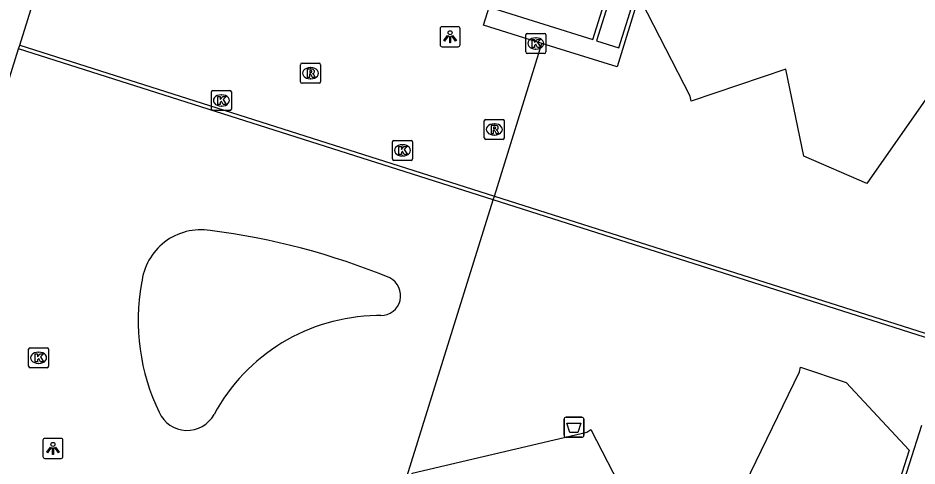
# Model space of a CAD drawing. Extents: x 160676 to 161153, y 383244 to 383713.
# Drawn here: x 161009.23 to 161054.19, y 383362.39 to 383384.79 of the extents above; entities that cross this region are included whole.
import ezdxf

# ---------------------------------------------------------------- set-up
doc = ezdxf.new("R2010")
doc.units = 0
for name, color, linetype in [('IMGEO_Afvalbak', 7, 'Continuous'), ('IMGEO_Kolk', 7, 'Continuous'), ('IMGEO_Lichtpunt', 7, 'Continuous'), ('IMGEO_Lijnafwatering', 7, 'Continuous'), ('IMGEO_Muur', 7, 'Continuous'), ('IMGEO_Pand', 7, 'Continuous'), ('IMGEO_Rioolput', 7, 'Continuous'), ('IMGEO_Voetgangersgebied_open', 7, 'Continuous'), ('IMGEO_Voetpad_open', 7, 'Continuous')]:
    doc.layers.add(name, color=color, linetype=linetype)

msp = doc.modelspace()

# ---------------------------------------------------------------- linework, layer by layer
at = {"layer": 'IMGEO_Afvalbak'}
for p, q in [((161036.537, 383363.922), (161036.537, 383364.722)), ((161036.537, 383364.722), (161036.537, 383363.922)), ((161036.637, 383364.822), (161037.427, 383364.822)), ((161037.427, 383364.822), (161036.637, 383364.822)), ((161037.527, 383364.722), (161037.527, 383363.922)), ((161037.527, 383363.922), (161037.527, 383364.722)), ((161037.427, 383363.822), (161036.637, 383363.822)), ((161036.637, 383363.822), (161037.427, 383363.822))]:
    msp.add_line(p, q, dxfattribs=at)
msp.add_lwpolyline([(161036.68, 383364.536), (161037.384, 383364.536), (161037.235, 383364.066), (161036.829, 383364.066), (161036.68, 383364.536)], dxfattribs=at)
for centre, start, end in [((161036.637, 383364.722), 90, 180), ((161036.637, 383364.722), 90, 180), ((161037.427, 383364.722), 0, 90), ((161037.427, 383364.722), 360, 90), ((161036.637, 383363.922), 180, 270), ((161036.637, 383363.922), 180, 270), ((161037.427, 383363.922), 270, 0), ((161037.427, 383363.922), 270, 0)]:
    msp.add_arc(centre, 0.1, start, end, dxfattribs=at)
at = {"layer": 'IMGEO_Kolk'}
for p, q in [((161034.624, 383383.095), (161034.624, 383383.947)), ((161034.699, 383384.021), (161035.551, 383384.021)), ((161035.112, 383383.801), (161035.137, 383383.801)), ((161035.625, 383383.947), (161035.625, 383383.095)), ((161035.551, 383383.021), (161034.699, 383383.021)), ((161035.135, 383383.241), (161035.11, 383383.241)), ((161018.903, 383380.242), (161018.903, 383381.094)), ((161018.978, 383381.168), (161019.83, 383381.168)), ((161019.904, 383381.094), (161019.904, 383380.242)), ((161019.391, 383380.948), (161019.416, 383380.948)), ((161019.83, 383380.168), (161018.978, 383380.168)), ((161019.414, 383380.388), (161019.389, 383380.388)), ((161027.959, 383377.748), (161027.959, 383378.6)), ((161028.034, 383378.674), (161028.886, 383378.674)), ((161028.447, 383378.454), (161028.472, 383378.454)), ((161028.96, 383378.6), (161028.96, 383377.748)), ((161028.47, 383377.894), (161028.445, 383377.894)), ((161028.886, 383377.674), (161028.034, 383377.674)), ((161009.767, 383367.375), (161009.767, 383368.227)), ((161009.842, 383368.301), (161010.694, 383368.301)), ((161010.255, 383368.081), (161010.28, 383368.081)), ((161010.768, 383368.227), (161010.768, 383367.375)), ((161010.694, 383367.301), (161009.842, 383367.301)), ((161010.278, 383367.521), (161010.253, 383367.521))]:
    msp.add_line(p, q, dxfattribs=at)
for points in [[(161034.624, 383383.095), (161034.624, 383383.947)], [(161034.699, 383384.021), (161035.551, 383384.021)], [(161034.945, 383383.721), (161035.068, 383383.721), (161035.068, 383383.57), (161035.198, 383383.721), (161035.362, 383383.721), (161035.216, 383383.57), (161035.369, 383383.321), (161035.217, 383383.321), (161035.132, 383383.485), (161035.068, 383383.418), (161035.068, 383383.321), (161034.945, 383383.321), (161034.945, 383383.721)], [(161035.625, 383383.947), (161035.625, 383383.095)], [(161035.551, 383383.021), (161034.699, 383383.021)], [(161018.903, 383380.242), (161018.903, 383381.094)], [(161018.978, 383381.168), (161019.83, 383381.168)], [(161019.904, 383381.094), (161019.904, 383380.242)], [(161019.224, 383380.868), (161019.347, 383380.868), (161019.347, 383380.717), (161019.477, 383380.868), (161019.641, 383380.868), (161019.495, 383380.717), (161019.648, 383380.468), (161019.496, 383380.468), (161019.411, 383380.632), (161019.347, 383380.565), (161019.347, 383380.468), (161019.224, 383380.468), (161019.224, 383380.868)], [(161019.83, 383380.168), (161018.978, 383380.168)], [(161027.959, 383377.748), (161027.959, 383378.6)], [(161028.034, 383378.674), (161028.886, 383378.674)], [(161028.28, 383378.374), (161028.403, 383378.374), (161028.403, 383378.223), (161028.533, 383378.374), (161028.697, 383378.374), (161028.551, 383378.223), (161028.704, 383377.974), (161028.552, 383377.974), (161028.467, 383378.138), (161028.403, 383378.071), (161028.403, 383377.974), (161028.28, 383377.974), (161028.28, 383378.374)], [(161028.96, 383378.6), (161028.96, 383377.748)], [(161028.886, 383377.674), (161028.034, 383377.674)], [(161009.767, 383367.375), (161009.767, 383368.227)], [(161009.842, 383368.301), (161010.694, 383368.301)], [(161010.088, 383368.001), (161010.211, 383368.001), (161010.211, 383367.85), (161010.341, 383368.001), (161010.505, 383368.001), (161010.359, 383367.85), (161010.512, 383367.601), (161010.36, 383367.601), (161010.275, 383367.765), (161010.211, 383367.698), (161010.211, 383367.601), (161010.088, 383367.601), (161010.088, 383368.001)], [(161010.768, 383368.227), (161010.768, 383367.375)], [(161010.694, 383367.301), (161009.842, 383367.301)]]:
    msp.add_lwpolyline(points, dxfattribs=at)
for centre, start, end in [((161034.701, 383383.945), 91.552, 178.448), ((161034.701, 383383.945), 91.552, 178.448), ((161035.549, 383383.945), 1.552, 88.448), ((161035.549, 383383.945), 1.552, 88.448), ((161034.701, 383383.097), 181.552, 268.448), ((161034.701, 383383.097), 181.552, 268.448), ((161035.549, 383383.097), 271.552, 358.448), ((161035.549, 383383.097), 271.552, 358.448), ((161018.98, 383381.092), 91.552, 178.448), ((161018.98, 383381.092), 91.552, 178.448), ((161019.828, 383381.092), 1.552, 88.448), ((161019.828, 383381.092), 1.552, 88.448), ((161018.98, 383380.244), 181.552, 268.448), ((161018.98, 383380.244), 181.552, 268.448), ((161019.828, 383380.244), 271.552, 358.448), ((161019.828, 383380.244), 271.552, 358.448), ((161028.036, 383378.598), 91.552, 178.448), ((161028.036, 383378.598), 91.552, 178.448), ((161028.884, 383378.598), 1.552, 88.448), ((161028.884, 383378.598), 1.552, 88.448), ((161028.036, 383377.75), 181.552, 268.448), ((161028.036, 383377.75), 181.552, 268.448), ((161028.884, 383377.75), 271.552, 358.448), ((161028.884, 383377.75), 271.552, 358.448), ((161009.844, 383368.225), 91.552, 178.448), ((161009.844, 383368.225), 91.552, 178.448), ((161010.692, 383368.225), 1.552, 88.448), ((161010.692, 383368.225), 1.552, 88.448), ((161009.844, 383367.377), 181.552, 268.448), ((161009.844, 383367.377), 181.552, 268.448), ((161010.692, 383367.377), 271.552, 358.448), ((161010.692, 383367.377), 271.552, 358.448)]:
    msp.add_arc(centre, 0.0765, start, end, dxfattribs=at)
for centre, major_axis, ratio, start_param, end_param in [((161035.111, 383383.521), (-0.387, 0.002), 0.722429, 4.712389, 7.853982), ((161035.136, 383383.521), (-0.39, 0.002), 0.717154, 1.570796, 4.712389), ((161019.39, 383380.668), (-0.387, 0.002), 0.722429, 4.712389, 7.853982), ((161019.415, 383380.668), (-0.39, 0.002), 0.717154, 1.570796, 4.712389), ((161028.446, 383378.174), (-0.387, 0.002), 0.722429, 4.712389, 7.853982), ((161028.471, 383378.174), (-0.39, 0.002), 0.717154, 1.570796, 4.712389), ((161010.254, 383367.801), (-0.387, 0.002), 0.722429, 4.712389, 7.853982), ((161010.279, 383367.801), (-0.39, 0.002), 0.717154, 1.570796, 4.712389)]:
    msp.add_ellipse(centre, major_axis=major_axis, ratio=ratio, start_param=start_param, end_param=end_param, dxfattribs=at)
at = {"layer": 'IMGEO_Lichtpunt'}
for p, q in [((161030.343, 383384.26), (161030.343, 383383.453)), ((161030.343, 383384.26), (161030.343, 383383.453)), ((161031.245, 383384.355), (161030.437, 383384.355)), ((161031.245, 383384.355), (161030.437, 383384.355)), ((161031.339, 383383.453), (161031.339, 383384.26)), ((161031.339, 383383.453), (161031.339, 383384.26)), ((161030.437, 383383.359), (161031.245, 383383.359)), ((161030.437, 383383.359), (161031.245, 383383.359)), ((161010.484, 383363.671), (161010.484, 383362.864)), ((161010.484, 383363.671), (161010.484, 383362.864)), ((161011.386, 383363.766), (161010.578, 383363.766)), ((161011.386, 383363.766), (161010.578, 383363.766)), ((161011.48, 383362.864), (161011.48, 383363.671)), ((161011.48, 383362.864), (161011.48, 383363.671)), ((161010.578, 383362.77), (161011.386, 383362.77)), ((161010.578, 383362.77), (161011.386, 383362.77))]:
    msp.add_line(p, q, dxfattribs=at)
for points in [[(161030.717, 383383.924), (161030.756, 383383.896), (161030.568, 383383.634), (161030.53, 383383.661), (161030.717, 383383.924)], [(161030.819, 383383.876), (161030.866, 383383.876), (161030.866, 383383.554), (161030.819, 383383.554), (161030.819, 383383.876)], [(161030.929, 383383.896), (161030.967, 383383.923), (161031.154, 383383.661), (161031.115, 383383.633), (161030.929, 383383.896)], [(161010.858, 383363.335), (161010.897, 383363.307), (161010.709, 383363.045), (161010.671, 383363.072), (161010.858, 383363.335)], [(161010.96, 383363.287), (161011.007, 383363.287), (161011.007, 383362.965), (161010.96, 383362.965), (161010.96, 383363.287)], [(161011.07, 383363.307), (161011.108, 383363.334), (161011.295, 383363.072), (161011.256, 383363.044), (161011.07, 383363.307)]]:
    msp.add_lwpolyline(points, dxfattribs=at)
for centre in [(161030.842, 383384.058), (161010.983, 383363.469)]:
    msp.add_circle(centre, 0.0994, dxfattribs=at)
for centre, start, end in [((161030.437, 383384.26), 90, 180), ((161030.437, 383384.26), 90, 180), ((161031.245, 383384.26), 0, 90), ((161031.245, 383384.26), 0, 90), ((161030.437, 383383.453), 180, 270), ((161030.437, 383383.453), 180, 270), ((161031.245, 383383.453), 270, 0), ((161031.245, 383383.453), 270, 360), ((161010.578, 383363.671), 90, 180), ((161010.578, 383363.671), 90, 180), ((161011.386, 383363.671), 0, 90), ((161011.386, 383363.671), 0, 90), ((161010.578, 383362.864), 180, 270), ((161010.578, 383362.864), 180, 270), ((161011.386, 383362.864), 270, 0), ((161011.386, 383362.864), 270, 360)]:
    msp.add_arc(centre, 0.0946, start, end, dxfattribs=at)
at = {"layer": 'IMGEO_Lijnafwatering'}
for points in [[(161030.016, 383366.136), (161032.993, 383375.695), (161033.053, 383375.886), (161035.432, 383383.524)], [(161026.873, 383349.932), (161025.141, 383350.484), (161030.016, 383366.136)], [(161048.242, 383345.083), (161053.185, 383360.554), (161054.421, 383364.422)]]:
    msp.add_lwpolyline(points, dxfattribs=at)
at = {"layer": 'IMGEO_Muur'}
for points in [[(161040.28, 383385.878), (161039.196, 383382.354), (161035.432, 383383.524), (161032.515, 383384.431), (161046.083, 383427.531), (161049.551, 383426.438)], [(161048.883, 383418.423), (161049.92, 383421.775), (161051.143, 383425.655), (161046.236, 383427.152), (161045.017, 383423.27), (161043.97, 383419.933), (161033.081, 383385.244), (161037.97, 383383.715), (161048.883, 383418.423)], [(161039.284, 383383.304), (161050.181, 383418.024), (161049.074, 383418.364), (161038.161, 383383.655), (161039.284, 383383.304)]]:
    msp.add_lwpolyline(points, dxfattribs=at)
at = {"layer": 'IMGEO_Pand'}
for points in [[(161009.323, 383383.438), (161011.968, 383391.902), (161032.552, 383385.506), (161045.909, 383427.885)], [(161009.264, 383383.247), (161009.323, 383383.438)], [(160998.821, 383373.471), (160999.845, 383376.812), (161000, 383376.764), (161006.596, 383374.71), (161009.264, 383383.247)]]:
    msp.add_lwpolyline(points, dxfattribs=at)
at = {"layer": 'IMGEO_Rioolput'}
for p, q in [((161023.362, 383381.607), (161023.362, 383382.459)), ((161023.437, 383382.533), (161024.289, 383382.533)), ((161024.363, 383382.459), (161024.363, 383381.607)), ((161023.85, 383382.313), (161023.875, 383382.313)), ((161024.289, 383381.533), (161023.437, 383381.533)), ((161023.873, 383381.753), (161023.848, 383381.753)), ((161032.626, 383379.72), (161033.478, 383379.72)), ((161032.551, 383378.794), (161032.551, 383379.646)), ((161033.039, 383379.5), (161033.064, 383379.5)), ((161033.552, 383379.646), (161033.552, 383378.794)), ((161033.062, 383378.94), (161033.037, 383378.94)), ((161033.478, 383378.72), (161032.626, 383378.72))]:
    msp.add_line(p, q, dxfattribs=at)
for points in [[(161023.362, 383381.607), (161023.362, 383382.459)], [(161023.437, 383382.533), (161024.289, 383382.533)], [(161024.363, 383382.459), (161024.363, 383381.607)], [(161023.951, 383382.231), (161023.699, 383382.233), (161023.699, 383381.833)], [(161023.699, 383381.833), (161023.823, 383381.833), (161023.823, 383381.995), (161023.834, 383381.995)], [(161023.877, 383382.152), (161023.823, 383382.152), (161023.823, 383382.071)], [(161023.823, 383382.071), (161023.875, 383382.071)], [(161023.881, 383381.966), (161023.952, 383381.833), (161024.092, 383381.833), (161024.027, 383381.959)], [(161024.289, 383381.533), (161023.437, 383381.533)], [(161032.626, 383379.72), (161033.478, 383379.72)], [(161032.551, 383378.794), (161032.551, 383379.646)], [(161033.14, 383379.418), (161032.888, 383379.42), (161032.888, 383379.02)], [(161033.066, 383379.339), (161033.012, 383379.339), (161033.012, 383379.258)], [(161033.012, 383379.258), (161033.064, 383379.258)], [(161033.552, 383379.646), (161033.552, 383378.794)], [(161032.888, 383379.02), (161033.012, 383379.02), (161033.012, 383379.182), (161033.023, 383379.182)], [(161033.07, 383379.153), (161033.141, 383379.02), (161033.281, 383379.02), (161033.216, 383379.146)], [(161033.478, 383378.72), (161032.626, 383378.72)]]:
    msp.add_lwpolyline(points, dxfattribs=at)
for centre, radius, start, end in [((161023.439, 383382.457), 0.0765, 91.552, 178.448), ((161023.439, 383382.457), 0.0765, 91.552, 178.448), ((161024.287, 383382.457), 0.0765, 1.552, 88.448), ((161024.287, 383382.457), 0.0765, 1.552, 88.448), ((161023.833, 383381.942), 0.0533, 26.0293, 88.6989), ((161023.859, 383382.26), 0.19, 274.7715, 282.9687), ((161023.883, 383382.056), 0.0964, 77.0061, 93.1865), ((161023.897, 383382.113), 0.0378, 276.6634, 79.6772), ((161023.95, 383382.121), 0.109, 350.3612, 89.416), ((161023.948, 383382.121), 0.112, 277.5842, 350.9817), ((161023.932, 383381.906), 0.108, 29.5134, 73.7905), ((161023.439, 383381.609), 0.0765, 181.552, 268.448), ((161023.439, 383381.609), 0.0765, 181.552, 268.448), ((161024.287, 383381.609), 0.0765, 271.552, 358.448), ((161024.287, 383381.609), 0.0765, 271.552, 358.448), ((161032.628, 383379.644), 0.0765, 91.552, 178.448), ((161032.628, 383379.644), 0.0765, 91.552, 178.448), ((161033.476, 383379.644), 0.0765, 1.552, 88.448), ((161033.476, 383379.644), 0.0765, 1.552, 88.448), ((161033.048, 383379.447), 0.19, 274.7715, 282.9687), ((161033.072, 383379.243), 0.0964, 77.0061, 93.1865), ((161033.086, 383379.3), 0.0378, 276.6634, 79.6772), ((161033.139, 383379.308), 0.109, 350.3612, 89.416), ((161033.137, 383379.308), 0.112, 277.5842, 350.9817), ((161032.628, 383378.796), 0.0765, 181.552, 268.448), ((161032.628, 383378.796), 0.0765, 181.552, 268.448), ((161033.022, 383379.129), 0.0533, 26.0293, 88.6989), ((161033.121, 383379.093), 0.108, 29.5134, 73.7905), ((161033.476, 383378.796), 0.0765, 271.552, 358.448), ((161033.476, 383378.796), 0.0765, 271.552, 358.448)]:
    msp.add_arc(centre, radius, start, end, dxfattribs=at)
for centre, major_axis, ratio, start_param, end_param in [((161023.849, 383382.033), (-0.387, 0.002), 0.722429, 4.712389, 7.853982), ((161023.874, 383382.033), (-0.39, 0.002), 0.717154, 1.570796, 4.712389), ((161033.038, 383379.22), (-0.387, 0.002), 0.722429, 4.712389, 7.853982), ((161033.063, 383379.22), (-0.39, 0.002), 0.717154, 1.570796, 4.712389)]:
    msp.add_ellipse(centre, major_axis=major_axis, ratio=ratio, start_param=start_param, end_param=end_param, dxfattribs=at)
at = {"layer": 'IMGEO_Voetgangersgebied_open'}
for points in [[(161027.371, 383369.912), (161027.163, 383369.907)], [(161026.381, 383353.793), (161028.948, 383362.035), (161037.681, 383364.074), (161037.883, 383364.204), (161039.257, 383361.529), (161039.315, 383361.357), (161045.33, 383360.94), (161048.315, 383367.095), (161048.361, 383367.334), (161050.641, 383366.558), (161053.788, 383363.183), (161048.05, 383345.142)]]:
    msp.add_lwpolyline(points, dxfattribs=at)
for centre, radius, start, end in [((161018.38, 383371.22), 2.979, 80.8955, 174.0884), ((161014.54, 383339.68), 34.75, 67.5206, 82.8742), ((161027.375, 383370.905), 0.994, 269.7941, 62.91), ((161025.694, 383369.641), 10.45, 169.6006, 205.9131), ((161027.313, 383360.51), 9.398, 90.9156, 151.6898), ((161017.693, 383365.691), 1.528, 203.8172, 331.7167)]:
    msp.add_arc(centre, radius, start, end, dxfattribs=at)
at = {"layer": 'IMGEO_Voetpad_open'}
for points in [[(161072.736, 383422.509), (161061.981, 383388.875), (161061.791, 383388.956), (161060.03, 383388.472), (161051.68, 383376.521), (161048.527, 383377.888), (161047.628, 383382.235), (161042.897, 383380.639), (161042.849, 383380.891), (161040.41, 383385.625), (161040.28, 383385.878)], [(161009.323, 383383.438), (161033.053, 383375.886), (161055.334, 383368.796), (161055.773, 383368.656), (161062.298, 383366.573)], [(161062.237, 383366.382), (161055.712, 383368.464), (161055.286, 383368.6), (161032.993, 383375.695), (161009.264, 383383.247)]]:
    msp.add_lwpolyline(points, dxfattribs=at)

doc.saveas('drawing.dxf')
